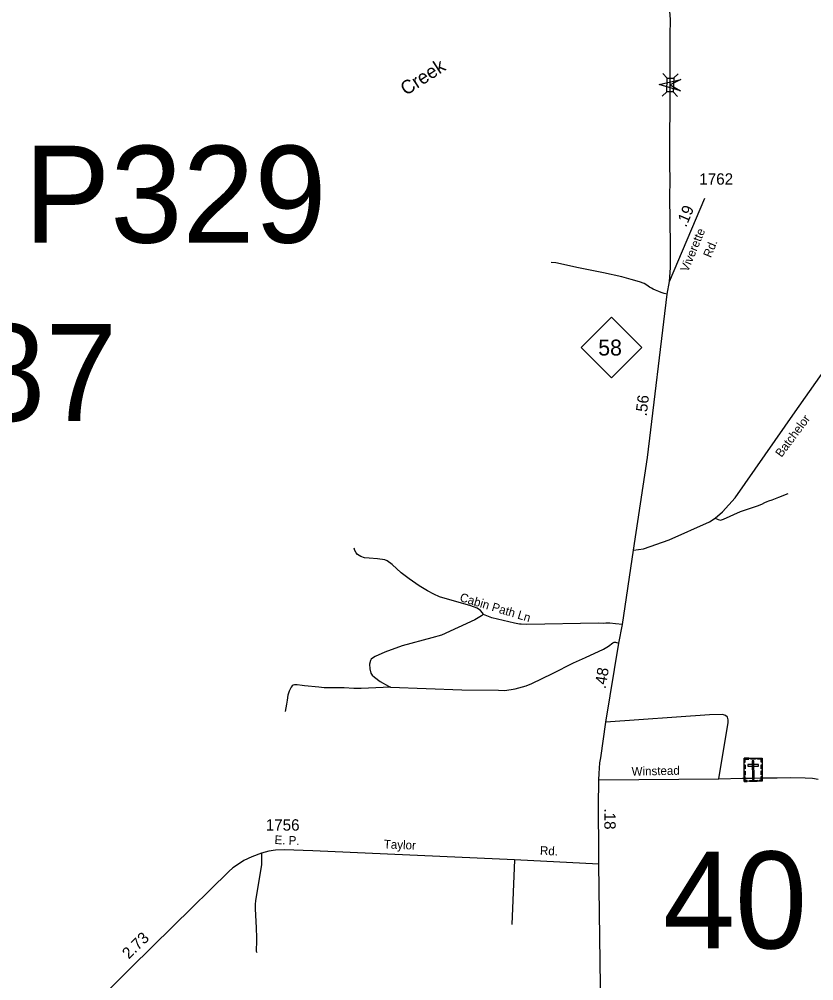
# Model space of a CAD drawing. Extents: x 2220236 to 2384410, y 720751 to 894131.
# Drawn here: x 2305471 to 2314212, y 787885 to 798460 of the extents above; entities that cross this region are included whole.
import ezdxf

# ---------------------------------------------------------------- set-up
doc = ezdxf.new("R2010")
doc.units = 0
doc.layers.add('Default', color=7, linetype='Continuous')

msp = doc.modelspace()

# ---------------------------------------------------------------- linework, layer by layer
at = {"layer": 'Default'}
for p, q in [((2312600, 797812), (2312553, 797862)), ((2312669, 797811), (2312719, 797858)), ((2312546, 797614), (2312596, 797661)), ((2312714, 797610), (2312667, 797660)), ((2312625, 795575), (2313015, 796493)), ((2310919, 789214), (2310889, 788502))]:
    msp.add_line(p, q, dxfattribs=at)
for points in [[(2312633, 797707), (2312634, 797807), (2312632, 798098), (2312632, 798282), (2312636, 798456), (2312626, 798594), (2312610, 798749), (2312537, 799024), (2312475, 799304), (2312374, 799774), (2312280, 800239), (2312245, 800394), (2312210, 800545), (2312134, 800893), (2312123, 800934), (2312090, 801053), (2312062, 801187), (2311995, 801444), (2311973, 801551), (2311936, 801702), (2311906, 801851), (2311864, 802060), (2311809, 802245), (2311741, 802399)], [(2312625, 795575), (2312635, 795725), (2312635, 796001), (2312633, 796216), (2312630, 796528), (2312631, 796667), (2312629, 796885), (2312629, 797070), (2312631, 797582), (2312633, 797707)], [(2312599, 795437), (2312567, 795442), (2312534, 795455), (2312507, 795466), (2312472, 795481), (2312447, 795492), (2312428, 795501), (2312406, 795513), (2312377, 795536), (2312347, 795553), (2312296, 795572), (2312203, 795598), (2312100, 795627), (2311898, 795671), (2311625, 795727), (2311376, 795782), (2311323, 795785)], [(2312228, 792620), (2312340, 792635), (2312623, 792733), (2313065, 792931), (2313128, 792974), (2313207, 793042), (2313346, 793195), (2314006, 794142), (2314549, 794911), (2314685, 795070), (2315170, 795663), (2315312, 795837)], [(2312228, 792620), (2312382, 793641), (2312599, 795437), (2312625, 795575)], [(2313128, 792974), (2313160, 792959), (2313186, 792951), (2313220, 792961), (2313405, 793044), (2313505, 793078), (2313594, 793108), (2313639, 793127), (2313674, 793145), (2313698, 793156), (2313716, 793164), (2313756, 793175), (2313828, 793203), (2313930, 793243)], [(2310577, 791913), (2310569, 791933), (2310546, 791958), (2310508, 791982), (2310438, 792009), (2310095, 792106), (2310031, 792135), (2309962, 792174), (2309872, 792229), (2309761, 792306), (2309674, 792371), (2309575, 792464), (2309517, 792503), (2309493, 792513), (2309411, 792526), (2309319, 792531), (2309269, 792537), (2309229, 792550), (2309194, 792572), (2309178, 792590), (2309162, 792617), (2309156, 792643)], [(2311847, 790094), (2311851, 790163), (2311860, 790281), (2311871, 790337), (2311926, 790730), (2312068, 791599), (2312106, 791802), (2312228, 792620)], [(2310577, 791913), (2310555, 791897), (2310484, 791856), (2310117, 791686), (2310010, 791655), (2309683, 791570), (2309492, 791499), (2309386, 791452), (2309358, 791434), (2309343, 791420), (2309337, 791406), (2309325, 791368), (2309328, 791316), (2309340, 791268), (2309355, 791246), (2309381, 791222), (2309443, 791177), (2309532, 791124), (2309556, 791112)], [(2312106, 791802), (2312030, 791812), (2311968, 791816), (2311924, 791816), (2311896, 791814), (2311843, 791816), (2311056, 791804), (2310992, 791805), (2310974, 791807), (2310920, 791817), (2310671, 791878), (2310577, 791913)], [(2309556, 791112), (2310340, 791085), (2310742, 791081), (2310812, 791078), (2310926, 791097), (2311047, 791128), (2311111, 791153), (2311339, 791263), (2311570, 791380), (2311701, 791441), (2311900, 791531), (2311954, 791566), (2312000, 791600), (2312015, 791607), (2312029, 791607), (2312068, 791599)], [(2309556, 791112), (2309234, 791099), (2309152, 791100), (2309044, 791105), (2308824, 791108), (2308768, 791112), (2308610, 791130), (2308584, 791132), (2308528, 791141), (2308500, 791141), (2308486, 791137), (2308474, 791127), (2308463, 791113), (2308439, 791070), (2308427, 791026), (2308418, 790970), (2308413, 790926), (2308395, 790848)], [(2313169, 790106), (2313270, 790727), (2313270, 790755), (2313264, 790784), (2313240, 790802), (2313209, 790814), (2313066, 790810), (2311926, 790730)], [(2311848, 789169), (2311844, 789935), (2311847, 789965), (2311847, 790094)], [(2311847, 790094), (2313169, 790106), (2313428, 790113), (2313535, 790113), (2313637, 790116), (2313724, 790115), (2313811, 790116), (2313957, 790120), (2314119, 790118), (2314200, 790113), (2314261, 790101)], [(2311848, 789169), (2310919, 789214), (2308701, 789313), (2308386, 789325), (2308289, 789321), (2308217, 789310), (2308137, 789289), (2308029, 789249), (2307943, 789209), (2307884, 789169), (2307822, 789127), (2307775, 789088), (2307163, 788485), (2306700, 788028), (2306467, 787795)], [(2308137, 789289), (2308135, 789165), (2308070, 788765), (2308066, 788729), (2308065, 788677), (2308077, 788466), (2308080, 788356), (2308082, 788328), (2308076, 788212), (2308086, 788194)], [(2312216, 783779), (2312192, 783922), (2312170, 784052), (2312156, 784138), (2312146, 784186), (2312130, 784271), (2312096, 784447), (2312088, 784476), (2312061, 784594), (2312038, 784714), (2311969, 785157), (2311960, 785237), (2311946, 785426), (2311904, 786359), (2311894, 786693), (2311869, 787539), (2311869, 787562), (2311848, 789169)]]:
    msp.add_lwpolyline(points, dxfattribs=at)
for points in [[(2312745, 797671), (2312511, 797741), (2312748, 797798), (2312633, 797737)], [(2312596, 797661), (2312600, 797812), (2312671, 797811), (2312667, 797660)], [(2311654, 794850), (2311987, 795183), (2312320, 794850), (2311987, 794517)], [(2313445, 790332), (2313644, 790333), (2313646, 790079), (2313447, 790077)], [(2313445, 790288), (2313456, 790288), (2313456, 790321), (2313497, 790321), (2313496, 790332), (2313445, 790332)], [(2313446, 790214), (2313445, 790257), (2313457, 790258), (2313457, 790214)], [(2313486, 790264), (2313486, 790245), (2313604, 790246), (2313604, 790265)], [(2313519, 790332), (2313570, 790333), (2313571, 790321), (2313519, 790321)], [(2313554, 790303), (2313535, 790303), (2313537, 790100), (2313556, 790101)], [(2313644, 790290), (2313633, 790290), (2313632, 790322), (2313592, 790322), (2313592, 790333), (2313644, 790333)], [(2313633, 790217), (2313633, 790260), (2313644, 790260), (2313645, 790217)], [(2313446, 790147), (2313446, 790190), (2313457, 790190), (2313458, 790147)], [(2313634, 790151), (2313633, 790194), (2313645, 790194), (2313645, 790151)], [(2313480, 790077), (2313480, 790089), (2313458, 790089), (2313457, 790129), (2313446, 790129), (2313447, 790077)], [(2313504, 790089), (2313589, 790090), (2313589, 790078), (2313504, 790078)], [(2313613, 790079), (2313613, 790090), (2313635, 790090), (2313634, 790131), (2313645, 790131), (2313646, 790079)]]:
    msp.add_lwpolyline(points, close=True, dxfattribs=at)

# ---------------------------------------------------------------- texts
for s, height, rotation, p in [('Creek', 150, 32.9976, (2309726, 797615)), ('.19', 125, 66.996, (2312807, 796165)), ('Viverette', 95, 67.3859, (2312827, 795673)), ('Rd.', 95, 67.3859, (2313079, 795830)), ('.56', 125, 83.0961, (2312373, 794089)), ('Batchelor', 95, 53.2523, (2313857, 793635)), ('Cabin Path Ln', 95, 343.163, (2310310, 792062)), ('.48', 125, 80.7504, (2311921, 791090)), ('Winstead', 95, 1.2174, (2312209, 790140)), ('.18', 125, 270.2961, (2311907, 789780)), ('E. P.', 95, 357.7376, (2308278, 789389)), ('Taylor', 95, 357.7376, (2309480, 789341)), ('Rd.', 95, 357.2797, (2311198, 789271)), ('2.73', 125, 44.0398, (2306676, 788117))]:
    msp.add_text(s, height=height, rotation=rotation, dxfattribs=at).set_placement(p)
for s, height, p in [('P329', 1066.3, (2305522, 796002)), ('1762', 125, (2312953, 796640)), ('187', 1066.3, (2304171, 794040)), ('58', 175, (2311841, 794761)), ('1756', 125, (2308183, 789536)), ('40', 1066.3, (2312553, 788240))]:
    msp.add_text(s, height=height, dxfattribs=at).set_placement(p)

doc.saveas('drawing.dxf')
